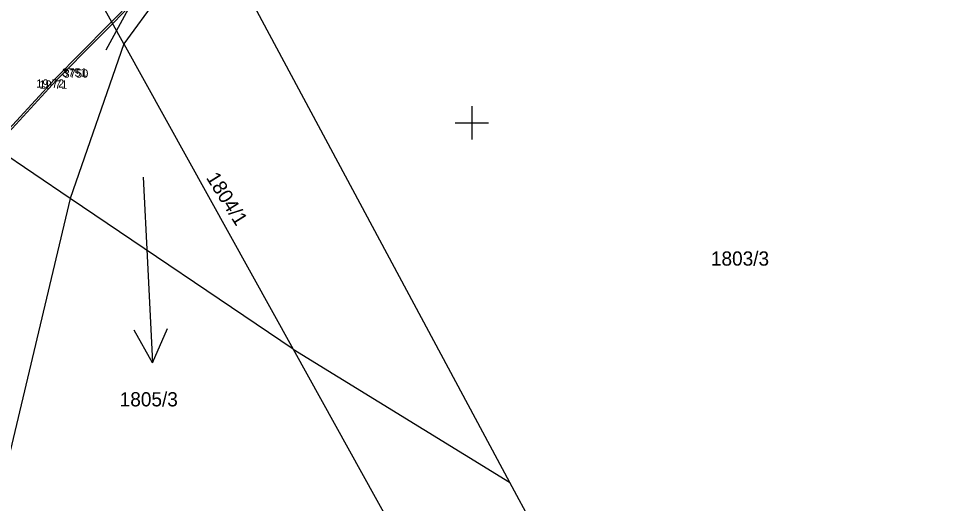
# Model space of a CAD drawing. Extents: x -702257 to -701487, y -1009871 to -1008841.
# Drawn here: x -702113.55 to -702085.99, y -1009736.39 to -1009721.88 of the extents above; entities that cross this region are included whole.
import ezdxf

# ---------------------------------------------------------------- set-up
doc = ezdxf.new("R2010")
doc.units = 0
for name, color, linetype in [('Ex_Minor Contours', 7, 'Continuous'), ('Z_body', 7, 'Continuous'), ('Z_body_cisla', 7, 'Continuous'), ('Z_body_vysky_redukovane', 7, 'Continuous'), ('Z_hektometricka_sit', 7, 'Continuous'), ('Z_katastr_cisla_pozemkova', 7, 'Continuous'), ('Z_katastr_hranice', 7, 'Continuous'), ('Z_katastr_parcelni_cislo_odkaz', 7, 'Continuous'), ('Z_obruba', 7, 'Continuous')]:
    doc.layers.add(name, color=color, linetype=linetype)

# ---------------------------------------------------------------- blocks, each defined once
blk = doc.blocks.new('POINT_DISPLAY')
blk.add_line((0, 0), (0, 0))

msp = doc.modelspace()

# ---------------------------------------------------------------- linework, layer by layer
at = {"layer": 'Ex_Minor Contours'}
msp.add_lwpolyline([(-702110.274, -1009721.602), (-702110.942, -1009722.829)], dxfattribs=at)
at = {"layer": 'Z_hektometricka_sit'}
for p, q in [((-702100, -1009724.5), (-702100, -1009725.5)), ((-702100.5, -1009725), (-702099.5, -1009725))]:
    msp.add_line(p, q, dxfattribs=at)
at = {"layer": 'Z_katastr_hranice'}
for p, q in [((-702110.4, -1009722.64), (-702115.63, -1009713.22)), ((-702112.01, -1009727.26), (-702125.56, -1009718.11)), ((-702107.82, -1009719.06), (-702110.4, -1009722.64)), ((-702107.82, -1009719.06), (-702098.87, -1009735.75)), ((-702110.4, -1009722.64), (-702112.01, -1009727.26)), ((-702110.4, -1009722.64), (-702105.34, -1009731.77)), ((-702112.01, -1009727.26), (-702115.71, -1009742.82)), ((-702105.34, -1009731.77), (-702112.01, -1009727.26)), ((-702105.34, -1009731.77), (-702098.87, -1009735.75)), ((-702105.34, -1009731.77), (-702089.25, -1009760.78)), ((-702098.87, -1009735.75), (-702083.26, -1009764.85))]:
    msp.add_line(p, q, dxfattribs=at)
at = {"layer": 'Z_katastr_parcelni_cislo_odkaz'}
for p, q in [((-702109.83, -1009726.62), (-702109.7, -1009729.18)), ((-702109.7, -1009729.18), (-702109.543, -1009732.177)), ((-702109.543, -1009732.177), (-702110.095, -1009731.203)), ((-702109.543, -1009732.177), (-702109.095, -1009731.151))]:
    msp.add_line(p, q, dxfattribs=at)
at = {"layer": 'Z_obruba'}
for p, q in [((-702105.78, -1009716.91), (-702112.48, -1009723.7)), ((-702112.43, -1009723.73), (-702105.75, -1009716.96)), ((-702114.57, -1009725.98), (-702112.48, -1009723.7)), ((-702112.43, -1009723.73), (-702114.52, -1009726.01))]:
    msp.add_line(p, q, dxfattribs=at)

# ---------------------------------------------------------------- block references
at = {"layer": 'Z_body'}
for p in [(-702112.48, -1009723.7), (-702112.43, -1009723.73)]:
    msp.add_blockref('POINT_DISPLAY', p, dxfattribs=at)

# ---------------------------------------------------------------- texts
at = {"layer": 'Z_body_cisla'}
for s, p in [('3751', (-702112.25, -1009723.62)), ('3750', (-702112.21, -1009723.65))]:
    msp.add_text(s, height=0.25, dxfattribs=at).set_placement(p)
at = {"layer": 'Z_body_vysky_redukovane'}
for s, p in [('19 72', (-702113.022, -1009723.95)), ('19 71', (-702112.93, -1009723.98))]:
    msp.add_text(s, height=0.25, dxfattribs=at).set_placement(p)
at = {"layer": 'Z_katastr_cisla_pozemkova'}
msp.add_text('1804/1', height=0.425, rotation=302, dxfattribs=at).set_placement((-702107.959, -1009726.64))
for s, p in [('1803/3', (-702092.853, -1009729.27)), ('1805/3', (-702110.528, -1009733.479))]:
    msp.add_text(s, height=0.425, dxfattribs=at).set_placement(p)

doc.saveas('drawing.dxf')
